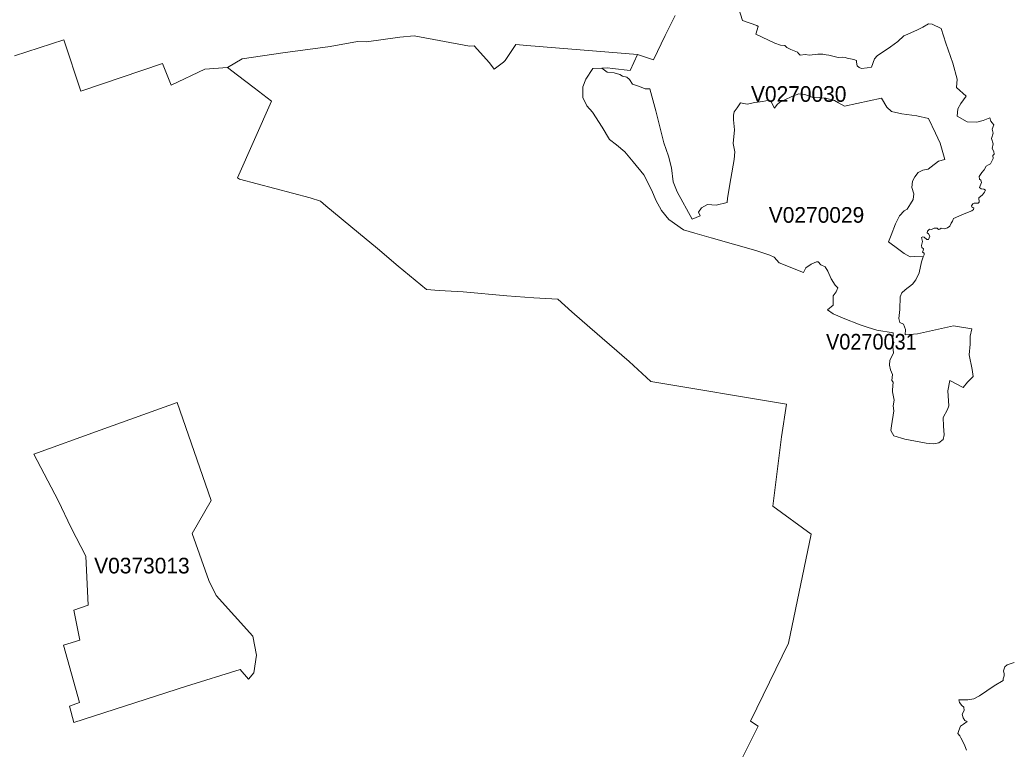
# Model space of a CAD drawing. Extents: x 369010 to 735936, y 6377141 to 6616555.
# Drawn here: x 399077 to 405398, y 6463713 to 6468374 of the extents above; entities that cross this region are included whole.
import ezdxf
from ezdxf.enums import TextEntityAlignment as Align

# ---------------------------------------------------------------- set-up
doc = ezdxf.new("R2010")
doc.units = 0
doc.header["$LTSCALE"] = 40
doc.layers.add('3', color=7, linetype='Continuous', lineweight=13)
doc.layers.add('4', color=7, linetype='Continuous')

msp = doc.modelspace()

# ---------------------------------------------------------------- linework, layer by layer
at = {"layer": '3'}
for points in [[(404350.94, 6468132.93), (404334.22, 6468135.58), (404305.42, 6468134.26), (404245.18, 6468148.66), (404229.46, 6468149.98), (404207.28, 6468155.11), (404175.83, 6468153.79), (404122.21, 6468148.66), (404093.74, 6468152.46), (404063.62, 6468147.17), (404051.87, 6468159.08), (404046.58, 6468168.19), (404002.05, 6468183.91), (403977.23, 6468196.98), (403964.15, 6468210.06), (403938, 6468211.38), (403900.1, 6468225.78), (403778.79, 6468283.38), (403794.51, 6468330.38), (403786.57, 6468337), (403693.72, 6468369.77), (403642.58, 6468534.78)], [(403642.58, 6468534.78), (403693.72, 6468369.77), (403786.57, 6468337), (403794.51, 6468330.38), (403778.79, 6468283.38), (403900.1, 6468225.78), (403938, 6468211.38), (403964.15, 6468210.06), (403977.23, 6468196.98), (404002.05, 6468183.91), (404046.58, 6468168.19), (404051.87, 6468159.08), (404063.62, 6468147.17), (404093.74, 6468152.46), (404122.21, 6468148.66), (404175.83, 6468153.79), (404207.28, 6468155.11), (404229.46, 6468149.98), (404245.18, 6468148.66), (404305.42, 6468134.26), (404334.22, 6468135.58), (404350.94, 6468132.93), (404362.69, 6468128.96), (404374.44, 6468126.31), (404405.88, 6468121.18), (404421.61, 6468114.56), (404422.93, 6468102.81), (404426.9, 6468080.47), (404438.65, 6468068.72), (404454.38, 6468063.59), (404490.95, 6468067.39), (404518.43, 6468071.37), (404538.12, 6468123.83), (404553.85, 6468144.69), (404638.91, 6468202.28), (404686.08, 6468236.37), (404724.98, 6468271.63), (404749.64, 6468283.38), (404813.36, 6468309.36), (404847.12, 6468326.24), (404882.21, 6468348.42), (404905.71, 6468347.1), (404964.13, 6468318.46), (404992.6, 6468225.29), (405038.11, 6468097.85), (405065.25, 6467995.07), (405062.44, 6467941.12), (405122.35, 6467886.33), (405088.59, 6467839.66), (405070.38, 6467804.41), (405065.09, 6467758.9), (405130.13, 6467722.48), (405191.2, 6467720), (405231.42, 6467730.43), (405274.28, 6467748.63), (405280.9, 6467726.46), (405290.01, 6467714.71), (405300.27, 6467703.12), (405288.68, 6467675.98), (405295.14, 6467648.67), (405284.71, 6467616.23), (405296.46, 6467582.3), (405288.68, 6467552.51), (405299.11, 6467532.98), (405301.76, 6467515.94), (405293.81, 6467507), (405295.14, 6467487.47), (405278.26, 6467453.54), (405266.67, 6467448.41), (405250.95, 6467439.64), (405239.36, 6467416.3), (405223.64, 6467399.42), (405206.76, 6467372.11), (405208.08, 6467355.23), (405217.19, 6467348.61), (405221.16, 6467334.38), (405208.08, 6467301.77), (405218.51, 6467293.99), (405236.71, 6467292.84), (405245.82, 6467286.22), (405240.52, 6467271.98), (405227.61, 6467255.1), (405204.28, 6467235.57), (405205.43, 6467209.59), (405198.98, 6467202.97), (405174.32, 6467202.97), (405166.54, 6467199.16), (405157.44, 6467186.09)], [(399043.39, 6468144.35), (399358.34, 6468245.64), (399467.08, 6467918.28), (399989.24, 6468095.03), (400042.87, 6467956.18), (400259.84, 6468057.8), (400403.67, 6468070.21), (400498.5, 6468125.82), (400758.01, 6468162.06), (401059.89, 6468202.78), (401234.83, 6468235.05), (401291.26, 6468233.23), (401504.6, 6468262.69), (401596.29, 6468272.45), (401948.98, 6468206.42), (401980.75, 6468208.07), (402076.91, 6468099.01), (402107.03, 6468058.79), (402166.28, 6468103.64), (402167.28, 6468104.3), (402177.04, 6468114.4), (402246.39, 6468217.01), (402317.06, 6468210.89), (403023.43, 6468153.46), (403126.04, 6468117.87), (403201.18, 6468274.27), (403264.57, 6468401.22)], [(403264.57, 6468401.22), (403201.18, 6468274.27), (403126.04, 6468117.87), (403023.43, 6468153.46), (402975.93, 6468050.02), (402863.39, 6468063.09), (402831.28, 6468066.24), (402794.7, 6468064.75), (402829.96, 6468040.42), (402874.48, 6468035.29), (402909.73, 6468024.69), (402926.78, 6468014.27), (402955.57, 6468007.65), (402972.62, 6467993.25), (402992.15, 6467963.13), (403036.5, 6467947.74), (403073.25, 6467933.34), (403103.2, 6467933.34), (403139.94, 6467793.15), (403192.08, 6467586.94), (403222.2, 6467501.7), (403240.41, 6467428.38), (403250.67, 6467339.67), (403276.98, 6467275.46), (403372.15, 6467099.86), (403423.12, 6467120.88), (403414.02, 6467144.38), (403432.39, 6467172.02), (403471.61, 6467194.2), (403526.56, 6467189.06), (403595.91, 6467205.95), (403598.56, 6467233.59), (403620.73, 6467360.03), (403640.43, 6467480.52), (403644.4, 6467530.33), (403634.97, 6467583.3), (403642.91, 6467671.01), (403637.61, 6467735.23), (403636.29, 6467764.03), (403641.59, 6467786.2), (403661.12, 6467812.52), (403680.81, 6467842.64), (403724.01, 6467834.7), (403772.34, 6467846.45), (403823.14, 6467851.74), (403862.53, 6467859.69), (403878.09, 6467849.09), (403899.11, 6467809.87), (403914.83, 6467833.54), (403930.56, 6467845.29), (403965.64, 6467863.49), (404010.16, 6467883.19), (404053.36, 6467900.24), (404092.59, 6467897.59), (404138.43, 6467880.54), (404186.76, 6467878.06), (404232.6, 6467871.44), (404281.92, 6467858.53), (404306.75, 6467844.13), (404345.97, 6467823.11), (404581.65, 6467874.25), (404615.58, 6467816.66), (404645.7, 6467789.18), (404712.07, 6467773.46), (404808.22, 6467760.38), (404883.53, 6467743.5), (404927.72, 6467649.83), (404956.35, 6467584.95), (404987.47, 6467480.85), (404945.92, 6467470.42), (404900.41, 6467434.01), (404879.72, 6467420.27), (404847.28, 6467413.82), (404817.49, 6467399.42), (404795.32, 6467370.79), (404781.08, 6467343.48), (404775.79, 6467301.94), (404788.86, 6467262.88), (404784.89, 6467226.47), (404766.68, 6467199.16), (404747.32, 6467164.07), (404726.47, 6467152.32), (404697.83, 6467121.21), (404671.02, 6467069.41), (404644.87, 6466998.57), (404627.83, 6466954.88), (404693.36, 6466905.89), (404727.29, 6466879.74), (404766.52, 6466858.88), (404794.98, 6466860.87), (404849.6, 6466859.55), (404854.07, 6466872.29), (404854.07, 6466882.72), (404843.64, 6466889.17)], [(404843.64, 6466889.17), (404848.94, 6466900.92), (404850.26, 6466911.51), (404839.84, 6466919.29), (404837.19, 6466931.04), (404844.97, 6466957.19), (404838.51, 6466982.02), (404846.29, 6466987.32), (404855.39, 6466984.67), (404871.12, 6466970.27), (404882.87, 6466970.27), (404890.65, 6466992.45), (404883.53, 6467005.52), (404874.43, 6467011.98), (404875.75, 6467023.73), (404888.66, 6467036.64), (404902.89, 6467034.15), (404918.62, 6467043.26), (404937.98, 6467041.93), (404945.92, 6467034.15), (404955.03, 6467036.64), (404964.13, 6467043.26), (404983.49, 6467039.28), (405004.35, 6467045.74), (405018.58, 6467054.84), (405027.68, 6467074.37), (405036.79, 6467087.45), (405043.24, 6467104.33), (405109.61, 6467134.28), (405158.76, 6467153.65), (405169.19, 6467161.43), (405173, 6467171.85), (405162.57, 6467175.66), (405157.44, 6467186.09), (405166.54, 6467199.16), (405174.32, 6467202.97), (405198.98, 6467202.97), (405205.43, 6467209.59), (405204.28, 6467235.57), (405227.61, 6467255.1), (405240.52, 6467271.98), (405245.82, 6467286.22), (405236.71, 6467292.84), (405218.51, 6467293.99), (405208.08, 6467301.77), (405221.16, 6467334.38), (405217.19, 6467348.61), (405208.08, 6467355.23), (405206.76, 6467372.11), (405223.64, 6467399.42), (405239.36, 6467416.3), (405250.95, 6467439.64), (405266.67, 6467448.41), (405278.26, 6467453.54), (405295.14, 6467487.47), (405293.81, 6467507), (405301.76, 6467515.94), (405299.11, 6467532.98), (405288.68, 6467552.51), (405296.46, 6467582.3), (405284.71, 6467616.23), (405295.14, 6467648.67), (405288.68, 6467675.98), (405300.27, 6467703.12), (405290.01, 6467714.71), (405280.9, 6467726.46), (405274.28, 6467748.63), (405231.42, 6467730.43), (405191.2, 6467720), (405130.13, 6467722.48), (405065.09, 6467758.9), (405070.38, 6467804.41), (405088.59, 6467839.66), (405122.35, 6467886.33), (405062.44, 6467941.12), (405065.25, 6467995.07), (405038.11, 6468097.85), (404992.6, 6468225.29), (404964.13, 6468318.46), (404905.71, 6468347.1), (404882.21, 6468348.42), (404847.12, 6468326.24), (404813.36, 6468309.36), (404749.64, 6468283.38), (404724.98, 6468271.63), (404686.08, 6468236.37), (404638.91, 6468202.28), (404553.85, 6468144.69), (404538.12, 6468123.83), (404518.43, 6468071.37), (404490.95, 6468067.39), (404454.38, 6468063.59), (404438.65, 6468068.72), (404426.9, 6468080.47), (404422.93, 6468102.81), (404421.61, 6468114.56), (404405.88, 6468121.18), (404374.44, 6468126.31), (404362.69, 6468128.96), (404350.94, 6468132.93)], [(404272.82, 6466551.38), (404272.82, 6466577.69), (404274.14, 6466609.14), (404292.68, 6466636.78), (404303.11, 6466661.77), (404286.06, 6466678.98), (404259.74, 6466719.7), (404240.05, 6466768.35), (404223, 6466795.99), (404195.36, 6466809.07), (404178.32, 6466827.44), (404166.4, 6466827.44), (404133.63, 6466813.04), (404098.21, 6466789.37), (404083.98, 6466759.09), (403929.07, 6466820.82), (403897.46, 6466857.73), (403868.49, 6466870.8), (403779.62, 6466899.6), (403494.45, 6466979.87), (403390.52, 6467011.31), (403317.2, 6467031.34), (403224.35, 6467098.04), (403177.35, 6467155.63), (403140.61, 6467221.17), (403115.78, 6467283.9), (403063.48, 6467383.53), (402995.62, 6467466.78), (402942, 6467529.67), (402889.54, 6467575.52), (402843.86, 6467609.61), (402796.85, 6467687.56), (402735.29, 6467783.22), (402699.87, 6467823.77), (402675.04, 6467878.72), (402673.72, 6467945.58), (402693.41, 6467995.4), (402739.09, 6468062.6), (402794.7, 6468064.75), (402831.28, 6468066.24), (402863.39, 6468063.09), (402975.93, 6468050.02), (403023.43, 6468153.46), (402317.06, 6468210.89), (402246.39, 6468217.01), (402177.04, 6468114.4), (402167.28, 6468104.3), (402166.28, 6468103.64), (402107.03, 6468058.79), (402076.91, 6468099.01), (401980.75, 6468208.07), (401948.98, 6468206.42), (401596.29, 6468272.45), (401504.6, 6468262.69), (401291.26, 6468233.23), (401234.83, 6468235.05), (401059.89, 6468202.78), (400758.01, 6468162.06), (400498.5, 6468125.82), (400403.67, 6468070.21), (400468.54, 6468019.89), (400574.14, 6467938.47), (400684.53, 6467854.89), (400467.22, 6467365.16), (400479.47, 6467356.06), (400932.62, 6467236.23), (400997.16, 6467215.71), (401032.91, 6467185.09), (401239.96, 6467012.8), (401361.94, 6466912.51), (401493.51, 6466800.79), (401602.25, 6466711.09), (401675.23, 6466649.85), (401756.66, 6466644.39), (401909.92, 6466634.79), (402188.13, 6466609.47), (402360.42, 6466597.72), (402514.01, 6466588.45), (402604.21, 6466507.52), (402719.07, 6466407.22), (402969.14, 6466190.08), (403109.33, 6466063.31), (403975.74, 6465916.84), (403944.46, 6465708.96), (403888.19, 6465265.91), (404133.3, 6465087.33), (403988.15, 6464390.39), (403744.86, 6463892.23), (403794.84, 6463860.28), (403629.01, 6463527.45)], [(403629.01, 6463527.45), (403794.84, 6463860.28), (403744.86, 6463892.23), (403988.15, 6464390.39), (404133.3, 6465087.33), (403888.19, 6465265.91), (403944.46, 6465708.96), (403975.74, 6465916.84), (403109.33, 6466063.31), (402969.14, 6466190.08), (402719.07, 6466407.22), (402604.21, 6466507.52), (402514.01, 6466588.45), (402360.42, 6466597.72), (402188.13, 6466609.47), (401909.92, 6466634.79), (401756.66, 6466644.39), (401675.23, 6466649.85), (401602.25, 6466711.09), (401493.51, 6466800.79), (401361.94, 6466912.51), (401239.96, 6467012.8), (401032.91, 6467185.09), (400997.16, 6467215.71), (400932.62, 6467236.23), (400479.47, 6467356.06), (400467.22, 6467365.16), (400684.53, 6467854.89), (400574.14, 6467938.47), (400468.54, 6468019.89), (400403.67, 6468070.21), (400259.84, 6468057.8), (400042.87, 6467956.18), (399989.24, 6468095.03), (399467.08, 6467918.28), (399358.34, 6468245.64), (399043.39, 6468144.35)], [(402794.7, 6468064.75), (402739.09, 6468062.6), (402693.41, 6467995.4), (402673.72, 6467945.58), (402675.04, 6467878.72), (402699.87, 6467823.77), (402735.29, 6467783.22), (402796.85, 6467687.56), (402843.86, 6467609.61), (402889.54, 6467575.52), (402942, 6467529.67), (402995.62, 6467466.78), (403063.48, 6467383.53), (403115.78, 6467283.9), (403140.61, 6467221.17), (403177.35, 6467155.63), (403224.35, 6467098.04), (403317.2, 6467031.34), (403390.52, 6467011.31), (403494.45, 6466979.87), (403779.62, 6466899.6), (403868.49, 6466870.8), (403897.46, 6466857.73), (403929.07, 6466820.82), (404083.98, 6466759.09), (404098.21, 6466789.37), (404133.63, 6466813.04), (404166.4, 6466827.44), (404178.32, 6466827.44), (404195.36, 6466809.07), (404223, 6466795.99), (404240.05, 6466768.35), (404259.74, 6466719.7), (404286.06, 6466678.98), (404303.11, 6466661.77), (404292.68, 6466636.78), (404274.14, 6466609.14), (404272.82, 6466577.69), (404272.82, 6466551.38), (404237.4, 6466519.77), (404273.81, 6466495.44), (404336.87, 6466467.8), (404445.94, 6466425.76), (404490.62, 6466410.04), (404552.36, 6466391.5), (404657.62, 6466373.13), (404654.64, 6466327.45), (404661.26, 6466314.38), (404654.64, 6466281.44), (404657.29, 6466267.04), (404658.61, 6466243.38), (404636.27, 6466199.85), (404633.62, 6466167.08), (404640.24, 6466138.11), (404651.99, 6466106.5), (404648.18, 6466069.76), (404657.29, 6466059.17), (404651.99, 6466009.19), (404653.31, 6465996.61), (404662.42, 6465942.65), (404657.29, 6465907.24), (404661.09, 6465874.3), (404645.37, 6465779.63), (404642.72, 6465749.35), (404651.99, 6465729.65), (404661.92, 6465715.91), (404732.26, 6465695.06), (404866.81, 6465667.59), (404913.82, 6465663.61), (404947.91, 6465670.23), (404976.54, 6465692.41), (404983.16, 6465722.53), (404977.87, 6465777.15), (404976.54, 6465833.26), (405004.02, 6465884.4), (405013.12, 6465907.9), (405005.34, 6466002.07), (405018.41, 6466069.93), (405104.64, 6466024.91), (405132.12, 6466059), (405168.69, 6466094.26), (405160.91, 6466140.1), (405142.54, 6466232.78), (405149.16, 6466300.8), (405149.16, 6466353.1), (405159.76, 6466398.29), (405042.25, 6466417.82), (404812.36, 6466366.84), (404732.59, 6466360.39), (404736.56, 6466395.64), (404723.49, 6466428.24), (404699.99, 6466438.84), (404692.21, 6466466.31), (404698.66, 6466523.57), (404702.63, 6466603.35), (404713.06, 6466629.5), (404733.91, 6466649.03), (404779.59, 6466684.28), (404801.94, 6466711.75), (404822.79, 6466757.6)], [(404822.79, 6466757.6), (404838.51, 6466827.77), (404849.6, 6466859.55), (404794.98, 6466860.87), (404766.52, 6466858.88), (404727.29, 6466879.74), (404693.36, 6466905.89), (404627.83, 6466954.88), (404644.87, 6466998.57), (404671.02, 6467069.41), (404697.83, 6467121.21), (404726.47, 6467152.32), (404747.32, 6467164.07), (404766.68, 6467199.16), (404784.89, 6467226.47), (404788.86, 6467262.88), (404775.79, 6467301.94), (404781.08, 6467343.48), (404795.32, 6467370.79), (404817.49, 6467399.42), (404847.28, 6467413.82), (404879.72, 6467420.27), (404900.41, 6467434.01), (404945.92, 6467470.42), (404987.47, 6467480.85), (404956.35, 6467584.95), (404927.72, 6467649.83), (404883.53, 6467743.5), (404808.22, 6467760.38), (404712.07, 6467773.46), (404645.7, 6467789.18), (404615.58, 6467816.66), (404581.65, 6467874.25), (404345.97, 6467823.11), (404306.75, 6467844.13), (404281.92, 6467858.53), (404232.6, 6467871.44), (404186.76, 6467878.06), (404138.43, 6467880.54), (404092.59, 6467897.59), (404053.36, 6467900.24), (404010.16, 6467883.19), (403965.64, 6467863.49), (403930.56, 6467845.29), (403914.83, 6467833.54), (403899.11, 6467809.87), (403878.09, 6467849.09), (403862.53, 6467859.69), (403823.14, 6467851.74), (403772.34, 6467846.45), (403724.01, 6467834.7), (403680.81, 6467842.64), (403661.12, 6467812.52), (403641.59, 6467786.2), (403636.29, 6467764.03), (403637.61, 6467735.23), (403642.91, 6467671.01), (403634.97, 6467583.3), (403644.4, 6467530.33), (403640.43, 6467480.52), (403620.73, 6467360.03), (403598.56, 6467233.59), (403595.91, 6467205.95), (403526.56, 6467189.06), (403471.61, 6467194.2), (403432.39, 6467172.02), (403414.02, 6467144.38), (403423.12, 6467120.88), (403372.15, 6467099.86), (403276.98, 6467275.46), (403250.67, 6467339.67), (403240.41, 6467428.38), (403222.2, 6467501.7), (403192.08, 6467586.94), (403139.94, 6467793.15), (403103.2, 6467933.34), (403073.25, 6467933.34), (403036.5, 6467947.74), (402992.15, 6467963.13), (402972.62, 6467993.25), (402955.57, 6468007.65), (402926.78, 6468014.27), (402909.73, 6468024.69), (402874.48, 6468035.29), (402829.96, 6468040.42), (402794.7, 6468064.75)], [(405157.44, 6467186.09), (405162.57, 6467175.66), (405173, 6467171.85), (405169.19, 6467161.43), (405158.76, 6467153.65), (405109.61, 6467134.28), (405043.24, 6467104.33), (405036.79, 6467087.45), (405027.68, 6467074.37), (405018.58, 6467054.84), (405004.35, 6467045.74), (404983.49, 6467039.28), (404964.13, 6467043.26), (404955.03, 6467036.64), (404945.92, 6467034.15), (404937.98, 6467041.93), (404918.62, 6467043.26), (404902.89, 6467034.15), (404888.66, 6467036.64), (404875.75, 6467023.73), (404874.43, 6467011.98), (404883.53, 6467005.52), (404890.65, 6466992.45), (404882.87, 6466970.27), (404871.12, 6466970.27), (404855.39, 6466984.67), (404846.29, 6466987.32), (404838.51, 6466982.02), (404844.97, 6466957.19), (404837.19, 6466931.04), (404839.84, 6466919.29), (404850.26, 6466911.51), (404848.94, 6466900.92), (404843.64, 6466889.17), (404854.07, 6466882.72), (404854.07, 6466872.29), (404849.6, 6466859.55), (404838.51, 6466827.77), (404822.79, 6466757.6), (404801.94, 6466711.75), (404779.59, 6466684.28), (404733.91, 6466649.03), (404713.06, 6466629.5), (404702.63, 6466603.35), (404698.66, 6466523.57), (404692.21, 6466466.31), (404699.99, 6466438.84), (404723.49, 6466428.24), (404736.56, 6466395.64), (404732.59, 6466360.39), (404812.36, 6466366.84), (405042.25, 6466417.82), (405159.76, 6466398.29), (405149.16, 6466353.1), (405149.16, 6466300.8), (405142.54, 6466232.78), (405160.91, 6466140.1), (405168.69, 6466094.26), (405132.12, 6466059), (405104.64, 6466024.91), (405018.41, 6466069.93), (405005.34, 6466002.07), (405013.12, 6465907.9), (405004.02, 6465884.4), (404976.54, 6465833.26), (404977.87, 6465777.15), (404983.16, 6465722.53), (404976.54, 6465692.41), (404947.91, 6465670.23), (404913.82, 6465663.61), (404866.81, 6465667.59), (404732.26, 6465695.06), (404661.92, 6465715.91), (404651.99, 6465729.65), (404642.72, 6465749.35), (404645.37, 6465779.63), (404661.09, 6465874.3), (404657.29, 6465907.24), (404662.42, 6465942.65), (404653.31, 6465996.61), (404651.99, 6466009.19), (404657.29, 6466059.17), (404648.18, 6466069.76), (404651.99, 6466106.5), (404640.24, 6466138.11), (404633.62, 6466167.08), (404636.27, 6466199.85), (404658.61, 6466243.38), (404657.29, 6466267.04), (404654.64, 6466281.44), (404661.26, 6466314.38), (404654.64, 6466327.45), (404657.62, 6466373.13), (404552.36, 6466391.5), (404490.62, 6466410.04), (404445.94, 6466425.76), (404336.87, 6466467.8), (404273.81, 6466495.44), (404237.4, 6466519.77), (404272.82, 6466551.38)], [(405429.53, 6464267.42), (405385.17, 6464253.02), (405369.45, 6464239.95), (405361.67, 6464213.8), (405366.8, 6464194.1), (405366.8, 6464182.35), (405360.35, 6464162.82), (405360.35, 6464151.24), (405302.92, 6464118.63), (405208.91, 6464054.75), (405172.33, 6464035.06), (405133.11, 6464028.6), (405077, 6464027.28), (405080.81, 6464010.23), (405095.21, 6463992.02), (405108.28, 6463981.6), (405110.93, 6463960.58), (405097.86, 6463937.08), (405104.48, 6463912.25), (405114.9, 6463896.86), (405129.3, 6463890.4), (405105.8, 6463872.03), (405087.43, 6463860.28), (405077, 6463832.81), (405070.55, 6463813.28), (405083.62, 6463798.88), (405090.08, 6463784.48), (405101.17, 6463762.3), (405114.24, 6463733.51), (405124.67, 6463707.36)], [(405124.67, 6463707.36), (405114.24, 6463733.51), (405101.17, 6463762.3), (405090.08, 6463784.48), (405083.62, 6463798.88), (405070.55, 6463813.28), (405077, 6463832.81), (405087.43, 6463860.28), (405105.8, 6463872.03), (405129.3, 6463890.4), (405114.9, 6463896.86), (405104.48, 6463912.25), (405097.86, 6463937.08), (405110.93, 6463960.58), (405108.28, 6463981.6), (405095.21, 6463992.02), (405080.81, 6464010.23), (405077, 6464027.28), (405133.11, 6464028.6), (405172.33, 6464035.06), (405208.91, 6464054.75), (405302.92, 6464118.63), (405360.35, 6464151.24), (405360.35, 6464162.82), (405366.8, 6464182.35), (405366.8, 6464194.1), (405361.67, 6464213.8), (405369.45, 6464239.95), (405385.17, 6464253.02), (405429.53, 6464267.42)]]:
    msp.add_lwpolyline(points, dxfattribs=at)
for points in [[(400081.76, 6465928.75), (400299.73, 6465301.66), (400178.91, 6465091.63), (400284.01, 6464791.91), (400331.18, 6464695.25), (400566.36, 6464435.41), (400589.86, 6464314.43), (400572.81, 6464200.06), (400538.72, 6464160.67), (400484.76, 6464222.41), (400142.34, 6464114.99), (399421.57, 6463882.63), (399395.25, 6463988.38), (399458.31, 6464012.05), (399355.7, 6464378.31), (399459.63, 6464409.92), (399422.72, 6464600.58), (399514.58, 6464634.01), (399498.86, 6464946.98), (399405.68, 6465127.71), (399322.93, 6465302.65), (399166.52, 6465597.58), (399590.38, 6465752.49)], [(400081.76, 6465928.75), (399590.38, 6465752.49), (399166.52, 6465597.58), (399322.93, 6465302.65), (399405.68, 6465127.71), (399498.86, 6464946.98), (399514.58, 6464634.01), (399422.72, 6464600.58), (399459.63, 6464409.92), (399355.7, 6464378.31), (399458.31, 6464012.05), (399395.25, 6463988.38), (399421.57, 6463882.63), (400142.34, 6464114.99), (400484.76, 6464222.41), (400538.72, 6464160.67), (400572.81, 6464200.06), (400589.86, 6464314.43), (400566.36, 6464435.41), (400331.18, 6464695.25), (400284.01, 6464791.91), (400178.91, 6465091.63), (400299.73, 6465301.66)]]:
    msp.add_lwpolyline(points, close=True, dxfattribs=at)

# ---------------------------------------------------------------- texts
at = {"layer": '4'}
for s, p in [('V0270030', (404053.36, 6467850.23)), ('V0270029', (404167.07, 6467077.27)), ('V0373013', (399856.99, 6464836.25))]:
    msp.add_text(s, height=100, dxfattribs=at).set_placement(p, align=Align.CENTER)
at = {"layer": '4', "width": 0.95}
msp.add_text('V0270031', height=100, dxfattribs=at).set_placement((404517.77, 6466266.81), align=Align.CENTER)

doc.saveas('drawing.dxf')
